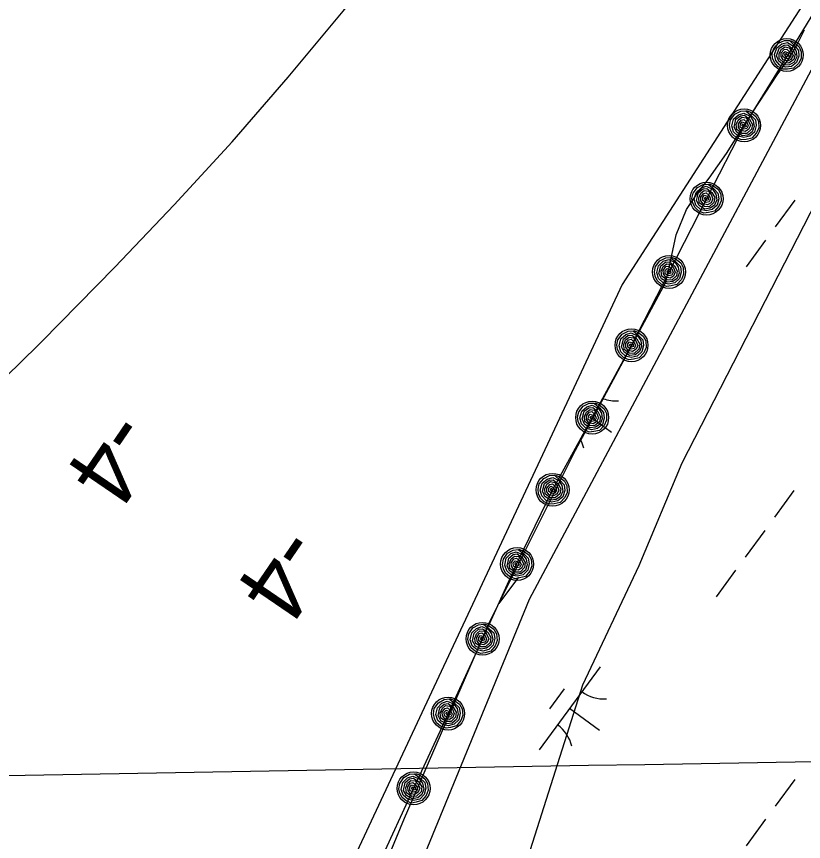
# Model space of a CAD drawing. Extents: x 3905714 to 3926767, y 183354 to 205755.
# Drawn here: x 3914196.1 to 3914578.2, y 187283.3 to 187684.1 of the extents above; entities that cross this region are included whole.
import ezdxf

# ---------------------------------------------------------------- set-up
doc = ezdxf.new("R2010")
doc.units = 0
for name, color, linetype in [('V-GRID-MAJR', 7, 'Continuous'), ('V-RIVR-EDGE', 7, 'Continuous'), ('V-RIVR-RANG', 7, 'Continuous'), ('V-RRAP-FSHR', 7, 'Continuous'), ('V-TOPO-MINR', 7, 'Continuous'), ('V-TOPO-SHOR', 7, 'Continuous'), ('V-WETL-SWMP', 7, 'Continuous')]:
    doc.layers.add(name, color=color, linetype=linetype)

msp = doc.modelspace()

# ---------------------------------------------------------------- linework, layer by layer
at = {"layer": 'V-GRID-MAJR'}
msp.add_spline([(3911382.55, 187266.99), (3914884.14, 187327.39), (3918088.41, 187383)], degree=3, dxfattribs=at)
at = {"layer": 'V-RIVR-EDGE'}
for points in [[(3915604.94, 189214.16), (3915307.8, 188778.79), (3915113.05, 188490.69), (3915014.87, 188355.49), (3914997.17, 188316.86), (3914907.04, 188207.42), (3914841.05, 188123.72), (3914771.84, 187996.57), (3914746.09, 187948.29), (3914633.42, 187776.07), (3914490.18, 187553.96), (3914317.96, 187185.39)], [(3914379.12, 187240.11), (3914445.11, 187401.06), (3914589.97, 187673.06), (3914799.2, 187994.96), (3914821.73, 187994.96), (3914841.05, 187969.21), (3914845.88, 187953.12), (3914852.31, 187930.58), (3914852.31, 187914.49), (3914844.27, 187903.22), (3914823.34, 187901.61), (3914800.81, 187901.61), (3914783.1, 187893.57), (3914771.84, 187877.47), (3914734.82, 187853.33), (3914707.46, 187829.19), (3914670.44, 187774.46), (3914655.95, 187734.23), (3914519.15, 187467.05), (3914498.22, 187417.15), (3914470.86, 187359.21), (3914367.04, 187032.03)]]:
    msp.add_lwpolyline(points, dxfattribs=at)
at = {"layer": 'V-RRAP-FSHR'}
for points in [[(3914739.78, 187936.69), (3914718.31, 187902.94), (3914697.68, 187869.46), (3914675.83, 187835.15), (3914654.59, 187801.26), (3914633.38, 187767.34), (3914612.27, 187733.36), (3914591.16, 187699.39), (3914570.56, 187665.41), (3914549.35, 187631.21), (3914531.12, 187595.6), (3914512.89, 187559.99), (3914494.67, 187524.39), (3914475.57, 187489.24), (3914456.37, 187454.15), (3914439.12, 187418.82), (3914422.37, 187381.76), (3914405.62, 187345.43), (3914388.87, 187309.11), (3914372.13, 187272.78)], [(3914571.86, 187672.51), (3914573.69, 187671.51), (3914576.11, 187669.32), (3914577.11, 187666.94), (3914577.01, 187663.73), (3914575.74, 187661.28), (3914573.34, 187658.98), (3914570.47, 187658.56), (3914568.2, 187658.46), (3914565.71, 187659.83), (3914564.02, 187661.71), (3914563.18, 187663.91), (3914563, 187666.13), (3914563.74, 187668.63), (3914566.06, 187671.22), (3914569.01, 187672.42), (3914571.42, 187672.4), (3914573.89, 187669.9), (3914575.77, 187667.6), (3914575.93, 187664.81), (3914574.84, 187661.77), (3914572.36, 187659.9), (3914569.37, 187659.52), (3914566.72, 187660.41), (3914564.67, 187662.71), (3914564.08, 187665.63), (3914565.23, 187668.88), (3914567.69, 187670.79), (3914570.42, 187671.4), (3914573.32, 187669.7), (3914574.69, 187667.3), (3914574.93, 187664.47), (3914573.7, 187661.99), (3914571.46, 187660.6), (3914568.7, 187660.49), (3914566.18, 187662.36), (3914565.14, 187665.01), (3914566.36, 187668.69), (3914568.73, 187670.25), (3914570.64, 187670.27), (3914572.92, 187668.23), (3914574.07, 187665.59), (3914573.43, 187663.23), (3914571.02, 187661.39), (3914568.66, 187661.65), (3914566.35, 187663.7), (3914566.3, 187666.11), (3914567.46, 187668.25), (3914569.26, 187669.44), (3914571.27, 187668.95), (3914572.38, 187667.3), (3914573.08, 187665.1), (3914572.08, 187663.27), (3914570.33, 187662.4), (3914568.24, 187663.01), (3914567.26, 187664.65), (3914567.36, 187666.42), (3914568.79, 187668.11), (3914570.1, 187668.29), (3914571.47, 187666.83), (3914571.96, 187664.97), (3914571.23, 187663.74), (3914569.68, 187663.56), (3914568.14, 187664.63), (3914568.29, 187666.25), (3914569.26, 187667.16), (3914570.72, 187666.4), (3914570.95, 187664.77), (3914569.8, 187664.49), (3914569.14, 187665.41), (3914569.4, 187666.22), (3914570.09, 187665.44)], [(3914550.56, 187638.43), (3914552.46, 187637.58), (3914555.06, 187635.6), (3914556.26, 187633.31), (3914556.42, 187630.1), (3914555.35, 187627.56), (3914553.16, 187625.07), (3914550.33, 187624.42), (3914548.07, 187624.12), (3914545.48, 187625.29), (3914543.64, 187627.02), (3914542.62, 187629.15), (3914542.26, 187631.33), (3914542.79, 187633.89), (3914544.89, 187636.66), (3914547.73, 187638.1), (3914550.13, 187638.29), (3914552.8, 187636), (3914554.86, 187633.86), (3914555.26, 187631.09), (3914554.42, 187627.98), (3914552.1, 187625.9), (3914549.16, 187625.28), (3914546.44, 187625.94), (3914544.21, 187628.07), (3914543.37, 187630.93), (3914544.25, 187634.26), (3914546.55, 187636.37), (3914549.22, 187637.21), (3914552.25, 187635.76), (3914553.81, 187633.48), (3914554.28, 187630.67), (3914553.27, 187628.1), (3914551.14, 187626.53), (3914548.41, 187626.19), (3914545.74, 187627.85), (3914544.48, 187630.4), (3914545.39, 187634.17), (3914547.63, 187635.92), (3914549.53, 187636.1), (3914551.98, 187634.25), (3914553.34, 187631.71), (3914552.9, 187629.31), (3914550.64, 187627.28), (3914548.27, 187627.34), (3914545.8, 187629.2), (3914545.55, 187631.59), (3914546.53, 187633.82), (3914548.23, 187635.15), (3914550.27, 187634.83), (3914551.51, 187633.28), (3914552.39, 187631.15), (3914551.55, 187629.24), (3914549.88, 187628.23), (3914547.73, 187628.67), (3914546.62, 187630.22), (3914546.58, 187631.99), (3914547.86, 187633.8), (3914549.16, 187634.08), (3914550.64, 187632.73), (3914551.29, 187630.92), (3914550.66, 187629.63), (3914549.13, 187629.33), (3914547.5, 187630.27), (3914547.52, 187631.9), (3914548.42, 187632.89), (3914549.93, 187632.24), (3914550.29, 187630.64), (3914549.18, 187630.26), (3914548.44, 187631.13), (3914548.63, 187631.96), (3914549.38, 187631.24)], [(3914532.33, 187602.82), (3914534.24, 187601.98), (3914536.83, 187599.99), (3914538.03, 187597.7), (3914538.2, 187594.5), (3914537.12, 187591.96), (3914534.93, 187589.46), (3914532.1, 187588.81), (3914529.84, 187588.52), (3914527.25, 187589.68), (3914525.41, 187591.41), (3914524.4, 187593.54), (3914524.04, 187595.73), (3914524.56, 187598.29), (3914526.67, 187601.06), (3914529.5, 187602.49), (3914531.9, 187602.68), (3914534.58, 187600.39), (3914536.64, 187598.25), (3914537.03, 187595.49), (3914536.19, 187592.37), (3914533.88, 187590.3), (3914530.93, 187589.67), (3914528.21, 187590.34), (3914525.98, 187592.47), (3914525.15, 187595.33), (3914526.03, 187598.65), (3914528.32, 187600.77), (3914530.99, 187601.61), (3914534.02, 187600.15), (3914535.58, 187597.87), (3914536.06, 187595.07), (3914535.04, 187592.5), (3914532.92, 187590.92), (3914530.18, 187590.58), (3914527.51, 187592.24), (3914526.25, 187594.79), (3914527.17, 187598.57), (3914529.41, 187600.31), (3914531.31, 187600.49), (3914533.75, 187598.65), (3914535.11, 187596.11), (3914534.67, 187593.71), (3914532.41, 187591.67), (3914530.04, 187591.73), (3914527.58, 187593.59), (3914527.32, 187595.99), (3914528.3, 187598.21), (3914530, 187599.55), (3914532.04, 187599.23), (3914533.28, 187597.67), (3914534.16, 187595.54), (3914533.32, 187593.64), (3914531.65, 187592.62), (3914529.51, 187593.06), (3914528.4, 187594.62), (3914528.35, 187596.38), (3914529.63, 187598.19), (3914530.93, 187598.48), (3914532.41, 187597.13), (3914533.06, 187595.32), (3914532.43, 187594.03), (3914530.9, 187593.73), (3914529.27, 187594.66), (3914529.29, 187596.3), (3914530.19, 187597.28), (3914531.7, 187596.64), (3914532.06, 187595.04), (3914530.95, 187594.66), (3914530.21, 187595.53), (3914530.4, 187596.35), (3914531.15, 187595.64)], [(3914514.11, 187567.22), (3914516.01, 187566.37), (3914518.61, 187564.39), (3914519.8, 187562.1), (3914519.97, 187558.89), (3914518.9, 187556.35), (3914516.7, 187553.86), (3914513.87, 187553.2), (3914511.62, 187552.91), (3914509.02, 187554.08), (3914507.18, 187555.81), (3914506.17, 187557.94), (3914505.81, 187560.12), (3914506.33, 187562.68), (3914508.44, 187565.45), (3914511.28, 187566.89), (3914513.67, 187567.08), (3914516.35, 187564.79), (3914518.41, 187562.65), (3914518.8, 187559.88), (3914517.96, 187556.76), (3914515.65, 187554.69), (3914512.7, 187554.07), (3914509.98, 187554.73), (3914507.75, 187556.86), (3914506.92, 187559.72), (3914507.8, 187563.05), (3914510.1, 187565.16), (3914512.76, 187566), (3914515.8, 187564.54), (3914517.36, 187562.27), (3914517.83, 187559.46), (3914516.81, 187556.89), (3914514.69, 187555.32), (3914511.95, 187554.98), (3914509.28, 187556.64), (3914508.02, 187559.19), (3914508.94, 187562.96), (3914511.18, 187564.71), (3914513.08, 187564.88), (3914515.52, 187563.04), (3914516.88, 187560.5), (3914516.44, 187558.1), (3914514.18, 187556.07), (3914511.82, 187556.13), (3914509.35, 187557.98), (3914509.1, 187560.38), (3914510.07, 187562.61), (3914511.77, 187563.94), (3914513.81, 187563.62), (3914515.05, 187562.07), (3914515.94, 187559.94), (3914515.09, 187558.03), (3914513.42, 187557.02), (3914511.28, 187557.46), (3914510.17, 187559.01), (3914510.12, 187560.78), (3914511.41, 187562.58), (3914512.7, 187562.87), (3914514.18, 187561.52), (3914514.83, 187559.71), (3914514.21, 187558.42), (3914512.67, 187558.12), (3914511.04, 187559.05), (3914511.06, 187560.69), (3914511.96, 187561.68), (3914513.47, 187561.03), (3914513.84, 187559.43), (3914512.72, 187559.05), (3914511.98, 187559.92), (3914512.17, 187560.74), (3914512.93, 187560.03)], [(3914495.88, 187531.61), (3914497.78, 187530.77), (3914500.38, 187528.78), (3914501.57, 187526.49), (3914501.74, 187523.29), (3914500.67, 187520.74), (3914498.47, 187518.25), (3914495.64, 187517.6), (3914493.39, 187517.31), (3914490.79, 187518.47), (3914488.95, 187520.2), (3914487.94, 187522.33), (3914487.58, 187524.52), (3914488.1, 187527.08), (3914490.21, 187529.85), (3914493.05, 187531.29), (3914495.45, 187531.47), (3914498.12, 187529.18), (3914500.18, 187527.04), (3914500.57, 187524.28), (3914499.73, 187521.16), (3914497.42, 187519.09), (3914494.47, 187518.46), (3914491.76, 187519.13), (3914489.52, 187521.26), (3914488.69, 187524.12), (3914489.57, 187527.45), (3914491.87, 187529.56), (3914494.53, 187530.39), (3914497.57, 187528.94), (3914499.13, 187526.66), (3914499.6, 187523.86), (3914498.58, 187521.29), (3914496.46, 187519.71), (3914493.72, 187519.37), (3914491.05, 187521.03), (3914489.8, 187523.58), (3914490.71, 187527.36), (3914492.95, 187529.1), (3914494.85, 187529.28), (3914497.29, 187527.44), (3914498.65, 187524.9), (3914498.21, 187522.49), (3914495.96, 187520.46), (3914493.59, 187520.52), (3914491.12, 187522.38), (3914490.87, 187524.78), (3914491.84, 187527), (3914493.54, 187528.34), (3914495.58, 187528.02), (3914496.82, 187526.46), (3914497.71, 187524.33), (3914496.86, 187522.43), (3914495.19, 187521.41), (3914493.05, 187521.85), (3914491.94, 187523.4), (3914491.89, 187525.17), (3914493.18, 187526.98), (3914494.48, 187527.27), (3914495.96, 187525.92), (3914496.6, 187524.11), (3914495.98, 187522.82), (3914494.44, 187522.52), (3914492.82, 187523.45), (3914492.83, 187525.08), (3914493.73, 187526.07), (3914495.24, 187525.43), (3914495.61, 187523.83), (3914494.49, 187523.45), (3914493.75, 187524.32), (3914493.95, 187525.14), (3914494.7, 187524.43)], [(3914476.98, 187496.43), (3914478.86, 187495.54), (3914481.4, 187493.48), (3914482.53, 187491.16), (3914482.61, 187487.95), (3914481.47, 187485.44), (3914479.21, 187483.01), (3914476.36, 187482.43), (3914474.1, 187482.2), (3914471.54, 187483.43), (3914469.74, 187485.21), (3914468.79, 187487.37), (3914468.49, 187489.57), (3914469.08, 187492.11), (3914471.26, 187494.82), (3914474.14, 187496.18), (3914476.54, 187496.3), (3914479.15, 187493.94), (3914481.15, 187491.74), (3914481.47, 187488.97), (3914480.54, 187485.88), (3914478.18, 187483.87), (3914475.21, 187483.32), (3914472.51, 187484.07), (3914470.34, 187486.25), (3914469.59, 187489.14), (3914470.56, 187492.44), (3914472.91, 187494.49), (3914475.6, 187495.25), (3914478.59, 187493.71), (3914480.09, 187491.39), (3914480.48, 187488.58), (3914479.4, 187486.04), (3914477.23, 187484.52), (3914474.48, 187484.25), (3914471.87, 187485.99), (3914470.68, 187488.57), (3914471.69, 187492.32), (3914473.98, 187494), (3914475.89, 187494.13), (3914478.28, 187492.22), (3914479.57, 187489.64), (3914479.06, 187487.25), (3914476.75, 187485.28), (3914474.38, 187485.41), (3914471.97, 187487.33), (3914471.78, 187489.74), (3914472.82, 187491.94), (3914474.56, 187493.22), (3914476.58, 187492.84), (3914477.78, 187491.26), (3914478.61, 187489.1), (3914477.71, 187487.23), (3914476.01, 187486.25), (3914473.88, 187486.75), (3914472.82, 187488.33), (3914472.82, 187490.1), (3914474.15, 187491.87), (3914475.46, 187492.13), (3914476.9, 187490.74), (3914477.5, 187488.91), (3914476.84, 187487.64), (3914475.29, 187487.38), (3914473.69, 187488.36), (3914473.75, 187489.99), (3914474.68, 187490.95), (3914476.17, 187490.27), (3914476.5, 187488.66), (3914475.37, 187488.31), (3914474.66, 187489.2), (3914474.87, 187490.01), (3914475.6, 187489.28)], [(3914457.78, 187461.34), (3914459.66, 187460.45), (3914462.2, 187458.39), (3914463.33, 187456.07), (3914463.41, 187452.86), (3914462.27, 187450.35), (3914460.01, 187447.91), (3914457.16, 187447.34), (3914454.9, 187447.11), (3914452.34, 187448.34), (3914450.54, 187450.12), (3914449.59, 187452.28), (3914449.29, 187454.48), (3914449.88, 187457.02), (3914452.06, 187459.73), (3914454.94, 187461.09), (3914457.34, 187461.21), (3914459.95, 187458.85), (3914461.95, 187456.65), (3914462.27, 187453.88), (3914461.34, 187450.79), (3914458.98, 187448.78), (3914456.01, 187448.23), (3914453.31, 187448.97), (3914451.14, 187451.16), (3914450.39, 187454.05), (3914451.36, 187457.35), (3914453.71, 187459.39), (3914456.4, 187460.16), (3914459.39, 187458.62), (3914460.89, 187456.3), (3914461.29, 187453.48), (3914460.2, 187450.95), (3914458.03, 187449.43), (3914455.29, 187449.16), (3914452.67, 187450.9), (3914451.48, 187453.48), (3914452.5, 187457.23), (3914454.78, 187458.91), (3914456.69, 187459.04), (3914459.08, 187457.13), (3914460.37, 187454.55), (3914459.86, 187452.16), (3914457.55, 187450.19), (3914455.19, 187450.32), (3914452.77, 187452.24), (3914452.58, 187454.64), (3914453.62, 187456.85), (3914455.36, 187458.13), (3914457.39, 187457.75), (3914458.58, 187456.16), (3914459.41, 187454.01), (3914458.51, 187452.13), (3914456.81, 187451.16), (3914454.68, 187451.66), (3914453.62, 187453.24), (3914453.62, 187455.01), (3914454.95, 187456.78), (3914456.26, 187457.04), (3914457.7, 187455.65), (3914458.3, 187453.82), (3914457.64, 187452.55), (3914456.1, 187452.29), (3914454.5, 187453.26), (3914454.56, 187454.9), (3914455.48, 187455.86), (3914456.98, 187455.18), (3914457.29, 187453.57), (3914456.17, 187453.22), (3914455.46, 187454.11), (3914455.67, 187454.92), (3914456.4, 187454.19)], [(3914440.03, 187425.35), (3914441.97, 187424.58), (3914444.64, 187422.71), (3914445.93, 187420.47), (3914446.23, 187417.27), (3914445.27, 187414.69), (3914443.17, 187412.11), (3914440.37, 187411.34), (3914438.13, 187410.95), (3914435.49, 187412.01), (3914433.58, 187413.66), (3914432.48, 187415.75), (3914432.03, 187417.92), (3914432.45, 187420.5), (3914434.44, 187423.35), (3914437.22, 187424.9), (3914439.6, 187425.19), (3914442.37, 187423.01), (3914444.52, 187420.96), (3914445.02, 187418.21), (3914444.31, 187415.06), (3914442.09, 187412.9), (3914439.17, 187412.15), (3914436.43, 187412.71), (3914434.11, 187414.74), (3914433.16, 187417.56), (3914433.9, 187420.93), (3914436.11, 187423.13), (3914438.74, 187424.08), (3914441.83, 187422.75), (3914443.48, 187420.53), (3914444.07, 187417.75), (3914443.16, 187415.14), (3914441.1, 187413.48), (3914438.38, 187413.03), (3914435.65, 187414.58), (3914434.28, 187417.08), (3914435.04, 187420.88), (3914437.21, 187422.72), (3914439.1, 187422.98), (3914441.61, 187421.24), (3914443.08, 187418.76), (3914442.74, 187416.33), (3914440.57, 187414.21), (3914438.2, 187414.18), (3914435.66, 187415.93), (3914435.31, 187418.31), (3914436.19, 187420.58), (3914437.83, 187421.98), (3914439.88, 187421.74), (3914441.19, 187420.24), (3914442.16, 187418.15), (3914441.39, 187416.21), (3914439.77, 187415.13), (3914437.61, 187415.48), (3914436.43, 187416.99), (3914436.31, 187418.75), (3914437.52, 187420.61), (3914438.81, 187420.95), (3914440.34, 187419.66), (3914441.07, 187417.88), (3914440.49, 187416.57), (3914438.97, 187416.2), (3914437.31, 187417.07), (3914437.26, 187418.7), (3914438.12, 187419.72), (3914439.65, 187419.14), (3914440.08, 187417.56), (3914438.98, 187417.13), (3914438.21, 187417.97), (3914438.37, 187418.8), (3914439.15, 187418.12)], [(3914423.28, 187389.02), (3914425.22, 187388.26), (3914427.9, 187386.38), (3914429.19, 187384.14), (3914429.48, 187380.95), (3914428.52, 187378.36), (3914426.43, 187375.78), (3914423.62, 187375.01), (3914421.38, 187374.63), (3914418.74, 187375.68), (3914416.83, 187377.34), (3914415.73, 187379.42), (3914415.28, 187381.6), (3914415.7, 187384.17), (3914417.69, 187387.03), (3914420.47, 187388.58), (3914422.86, 187388.86), (3914425.62, 187386.69), (3914427.77, 187384.64), (3914428.27, 187381.89), (3914427.56, 187378.74), (3914425.34, 187376.57), (3914422.42, 187375.83), (3914419.68, 187376.38), (3914417.36, 187378.41), (3914416.41, 187381.24), (3914417.15, 187384.6), (3914419.36, 187386.8), (3914421.99, 187387.75), (3914425.08, 187386.42), (3914426.73, 187384.21), (3914427.32, 187381.43), (3914426.41, 187378.82), (3914424.35, 187377.16), (3914421.63, 187376.7), (3914418.9, 187378.25), (3914417.54, 187380.75), (3914418.29, 187384.56), (3914420.46, 187386.39), (3914422.35, 187386.65), (3914424.87, 187384.91), (3914426.33, 187382.43), (3914425.99, 187380.01), (3914423.82, 187377.89), (3914421.45, 187377.85), (3914418.91, 187379.6), (3914418.56, 187381.99), (3914419.44, 187384.25), (3914421.09, 187385.65), (3914423.14, 187385.42), (3914424.44, 187383.91), (3914425.41, 187381.82), (3914424.65, 187379.89), (3914423.02, 187378.8), (3914420.86, 187379.15), (3914419.69, 187380.66), (3914419.56, 187382.43), (3914420.78, 187384.28), (3914422.06, 187384.62), (3914423.59, 187383.34), (3914424.32, 187381.55), (3914423.75, 187380.24), (3914422.22, 187379.88), (3914420.56, 187380.74), (3914420.51, 187382.38), (3914421.37, 187383.4), (3914422.9, 187382.82), (3914423.33, 187381.24), (3914422.23, 187380.81), (3914421.46, 187381.65), (3914421.62, 187382.48), (3914422.4, 187381.8)], [(3914406.54, 187352.7), (3914408.47, 187351.93), (3914411.15, 187350.05), (3914412.44, 187347.82), (3914412.73, 187344.62), (3914411.77, 187342.04), (3914409.68, 187339.46), (3914406.87, 187338.69), (3914404.63, 187338.3), (3914402, 187339.36), (3914400.08, 187341.01), (3914398.98, 187343.1), (3914398.54, 187345.27), (3914398.95, 187347.85), (3914400.94, 187350.7), (3914403.72, 187352.26), (3914406.11, 187352.54), (3914408.87, 187350.36), (3914411.02, 187348.31), (3914411.53, 187345.56), (3914410.81, 187342.41), (3914408.59, 187340.25), (3914405.67, 187339.5), (3914402.93, 187340.05), (3914400.61, 187342.09), (3914399.66, 187344.91), (3914400.41, 187348.27), (3914402.61, 187350.48), (3914405.24, 187351.43), (3914408.33, 187350.1), (3914409.99, 187347.88), (3914410.57, 187345.1), (3914409.66, 187342.49), (3914407.6, 187340.83), (3914404.88, 187340.38), (3914402.15, 187341.93), (3914400.79, 187344.43), (3914401.54, 187348.23), (3914403.71, 187350.07), (3914405.6, 187350.33), (3914408.12, 187348.58), (3914409.58, 187346.11), (3914409.24, 187343.68), (3914407.07, 187341.56), (3914404.7, 187341.52), (3914402.16, 187343.28), (3914401.81, 187345.66), (3914402.69, 187347.93), (3914404.34, 187349.33), (3914406.39, 187349.09), (3914407.69, 187347.59), (3914408.66, 187345.5), (3914407.9, 187343.56), (3914406.27, 187342.48), (3914404.11, 187342.83), (3914402.94, 187344.34), (3914402.82, 187346.1), (3914404.03, 187347.96), (3914405.31, 187348.3), (3914406.85, 187347.01), (3914407.57, 187345.23), (3914407, 187343.92), (3914405.48, 187343.55), (3914403.81, 187344.42), (3914403.76, 187346.05), (3914404.62, 187347.07), (3914406.16, 187346.49), (3914406.59, 187344.91), (3914405.49, 187344.48), (3914404.71, 187345.32), (3914404.87, 187346.15), (3914405.65, 187345.47)], [(3914389.79, 187316.37), (3914391.72, 187315.61), (3914394.4, 187313.73), (3914395.69, 187311.49), (3914395.99, 187308.3), (3914395.02, 187305.71), (3914392.93, 187303.13), (3914390.13, 187302.36), (3914387.89, 187301.98), (3914385.25, 187303.03), (3914383.34, 187304.69), (3914382.24, 187306.77), (3914381.79, 187308.95), (3914382.2, 187311.52), (3914384.2, 187314.38), (3914386.97, 187315.93), (3914389.36, 187316.21), (3914392.13, 187314.04), (3914394.27, 187311.99), (3914394.78, 187309.24), (3914394.07, 187306.09), (3914391.84, 187303.92), (3914388.92, 187303.18), (3914386.18, 187303.73), (3914383.87, 187305.76), (3914382.91, 187308.59), (3914383.66, 187311.95), (3914385.87, 187314.15), (3914388.49, 187315.1), (3914391.58, 187313.77), (3914393.24, 187311.56), (3914393.82, 187308.78), (3914392.91, 187306.17), (3914390.86, 187304.51), (3914388.14, 187304.05), (3914385.4, 187305.6), (3914384.04, 187308.1), (3914384.8, 187311.91), (3914386.96, 187313.74), (3914388.85, 187314), (3914391.37, 187312.26), (3914392.84, 187309.78), (3914392.5, 187307.36), (3914390.32, 187305.24), (3914387.96, 187305.2), (3914385.41, 187306.95), (3914385.06, 187309.34), (3914385.95, 187311.6), (3914387.59, 187313), (3914389.64, 187312.77), (3914390.94, 187311.26), (3914391.91, 187309.17), (3914391.15, 187307.24), (3914389.52, 187306.15), (3914387.36, 187306.5), (3914386.19, 187308.01), (3914386.07, 187309.77), (3914387.28, 187311.63), (3914388.56, 187311.98), (3914390.1, 187310.69), (3914390.82, 187308.9), (3914390.25, 187307.59), (3914388.73, 187307.23), (3914387.06, 187308.09), (3914387.01, 187309.73), (3914387.87, 187310.75), (3914389.41, 187310.17), (3914389.84, 187308.58), (3914388.74, 187308.16), (3914387.97, 187309), (3914388.12, 187309.83), (3914388.9, 187309.14)]]:
    msp.add_lwpolyline(points, dxfattribs=at)
for centre in [(3914570.06, 187665.41), (3914549.35, 187631.21), (3914531.12, 187595.6), (3914512.89, 187560), (3914494.67, 187524.39), (3914475.57, 187489.24), (3914456.37, 187454.15), (3914439.12, 187418.08), (3914422.37, 187381.76), (3914405.62, 187345.43), (3914388.87, 187309.11)]:
    msp.add_circle(centre, 8, dxfattribs=at)
at = {"layer": 'V-TOPO-MINR'}
msp.add_lwpolyline([(3914184.96, 187503.5), (3914196.74, 187514.75), (3914208.33, 187526.22), (3914243.86, 187562.4), (3914272.61, 187592.54), (3914300.75, 187623.21), (3914327.99, 187654.68), (3914354.62, 187686.69), (3914407.31, 187751.91), (3914430.47, 187781.64), (3914452.91, 187811.89), (3914474.27, 187842.92), (3914494.9, 187874.46), (3914790.36, 188412.68), (3915372.48, 189084.64), (3915385.95, 189103.26), (3915669.65, 189841.93)], dxfattribs=at)
at = {"layer": 'V-TOPO-SHOR'}
for points in [[(3914425.76, 187389.87), (3914467.54, 187473.48), (3914511.27, 187555.01), (3914513.33, 187563.62), (3914516.37, 187578.05), (3914521.34, 187590.28), (3914526.33, 187597.78), (3914532.42, 187605.56), (3914540.87, 187617.51), (3914550.7, 187633.34), (3914565.37, 187655.71), (3914570.63, 187662.93), (3914574.78, 187669.88), (3914578.66, 187677.66)], [(3914364.09, 187245.16), (3914384.41, 187294.6), (3914425.76, 187389.87)]]:
    msp.add_lwpolyline(points, dxfattribs=at)
at = {"layer": 'V-WETL-SWMP'}
for p, q in [((3914574.79, 187669.88), (3914578.66, 187677.66)), ((3914570.63, 187662.93), (3914574.79, 187669.88)), ((3914565.37, 187655.71), (3914570.63, 187662.93)), ((3914550.7, 187633.34), (3914565.37, 187655.71)), ((3914540.87, 187617.51), (3914550.7, 187633.34)), ((3914532.42, 187605.56), (3914540.87, 187617.51)), ((3914526.33, 187597.78), (3914532.42, 187605.56)), ((3914521.34, 187590.27), (3914526.33, 187597.78)), ((3914573.91, 187594.82), (3914564.45, 187581.92)), ((3914516.37, 187578.05), (3914521.34, 187590.27)), ((3914513.33, 187563.62), (3914516.37, 187578.05)), ((3914559.72, 187575.46), (3914550.27, 187562.56)), ((3914511.27, 187555.01), (3914513.33, 187563.62)), ((3914467.54, 187473.48), (3914511.27, 187555.01)), ((3914475.81, 187488.9), (3914484.94, 187482.21)), ((3914425.76, 187389.87), (3914467.54, 187473.48)), ((3914573.56, 187453.76), (3914564.1, 187440.85)), ((3914559.37, 187434.4), (3914549.92, 187421.49)), ((3914545.19, 187415.04), (3914535.73, 187402.13)), ((3914439.78, 187411.75), (3914430.32, 187398.84)), ((3914384.42, 187294.6), (3914425.76, 187389.87)), ((3914479.42, 187368.19), (3914449.87, 187327.86)), ((3914461.97, 187357.43), (3914454.87, 187347.75)), ((3914464.64, 187348.03), (3914479.16, 187337.39)), ((3914573.96, 187313.44), (3914564.5, 187300.53)), ((3914364.09, 187245.16), (3914384.42, 187294.6)), ((3914559.77, 187294.08), (3914550.32, 187281.17))]:
    msp.add_line(p, q, dxfattribs=at)
for centre, start, end in [((3914486.93, 187514.99), 250.0431, 274.5436), ((3914454.29, 187470.43), 13, 26.2753), ((3914481.16, 187370.17), 233, 274.5436), ((3914448.51, 187325.61), 13, 54.5436)]:
    msp.add_arc(centre, 17.62, start, end, dxfattribs=at)

# ---------------------------------------------------------------- texts
at = {"layer": 'V-RIVR-RANG'}
for p in [(3914241.21, 187494.78), (3914323.92, 187438.57)]:
    msp.add_text('-4', height=33.5, rotation=235.6583, dxfattribs=at).set_placement(p)

doc.saveas('drawing.dxf')
